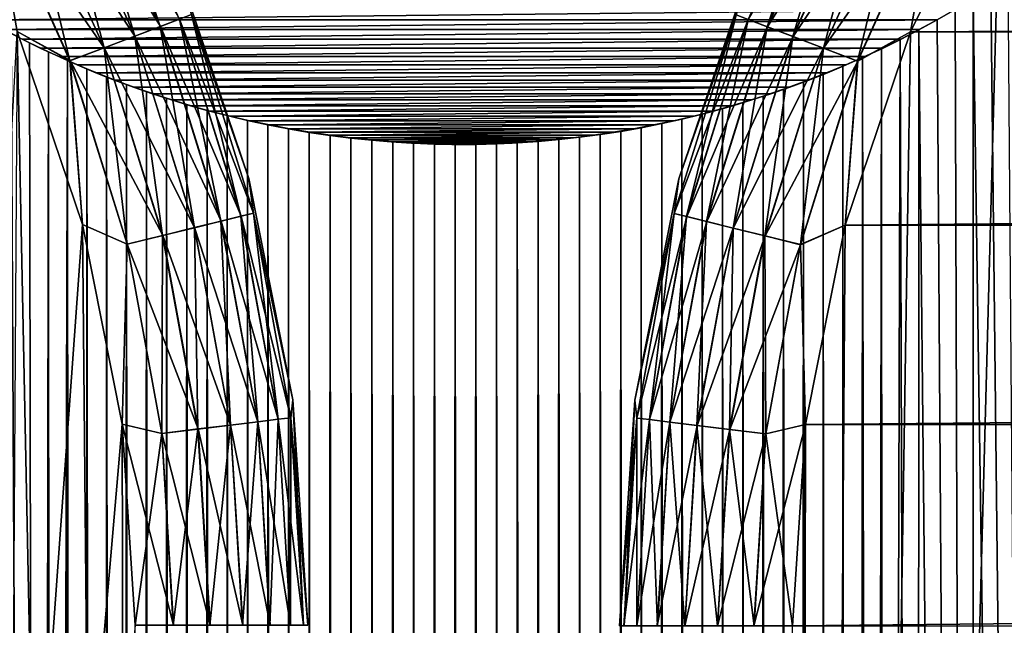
# Model space of a CAD drawing. Header units: metres. Extents: x -205 to 205, y -104 to 104.
# Tile 568 of 656: x -68.07 to -62.37, y 54.64 to 58.14. Entities that reach past the tile are written whole.
import ezdxf

# ---------------------------------------------------------------- set-up
doc = ezdxf.new("R2010")
doc.units = ezdxf.units.M
doc.layers.add('solid_01_2-CONSUMER_EHM_BOX_SW0001', color=7, linetype='CONTINUOUS')

msp = doc.modelspace()

# ---------------------------------------------------------------- linework, layer by layer
at = {"layer": 'solid_01_2-CONSUMER_EHM_BOX_SW0001'}
for points in [[(-200.010849, -74.958488), (-200.010773, 75.041512), (-0.010778, 75.04142)], [(-0.010849, -74.95858), (-200.010849, -74.958488), (-0.010778, 75.04142)], [(-63.598553, 13.934382, 69), (-61.735279, 60.111382, 69), (-61.594181, 54.634483, 69)], [(-63.598553, 13.934382, 69), (-62.389965, 59.131035, 69), (-61.735279, 60.111382, 69)], [(-67.741661, 59.182652, 74.62384), (-67.256958, 58.105488, 74.62384), (-67.636002, 59.238094, 74.43409)], [(-67.256958, 58.105488, 74.62384), (-67.145393, 58.147793, 74.43409), (-67.636002, 59.238094, 74.43409)], [(-63.851734, 58.145794, 69.566925), (-63.360901, 59.236065, 69.566925), (-63.740372, 58.103546, 69.377037)], [(-63.360901, 59.236065, 69.566925), (-63.255444, 59.180698, 69.377037), (-63.740372, 58.103546, 69.377037)], [(-67.882088, 59.108963, 74.782249), (-67.405251, 58.049263, 74.782249), (-67.741661, 59.182652, 74.62384)], [(-67.741043, 59.182976, 69.377037), (-67.25631, 58.105736, 69.377037), (-67.88131, 59.109371, 69.218445)], [(-67.405251, 58.049263, 74.782249), (-67.256958, 58.105488, 74.62384), (-67.741661, 59.182652, 74.62384)], [(-67.144936, 58.147964, 69.566925), (-67.25631, 58.105736, 69.377037), (-67.741043, 59.182976, 69.377037)], [(-63.739716, 58.103298, 74.62384), (-63.254826, 59.180374, 74.62384), (-63.851276, 58.145622, 74.43409)], [(-63.740372, 58.103546, 69.377037), (-63.255444, 59.180698, 69.377037), (-63.592258, 58.047359, 69.218445)], [(-63.11441, 59.106659, 74.782249), (-63.254826, 59.180374, 74.62384), (-63.739716, 58.103298, 74.62384)], [(-63.255444, 59.180698, 69.377037), (-63.115185, 59.107067, 69.218445), (-63.592258, 58.047359, 69.218445)], [(-68.050232, 59.020729, 74.90136), (-67.582802, 57.981941, 74.90136), (-67.882088, 59.108963, 74.782249)], [(-67.88131, 59.109371, 69.218445), (-67.404427, 58.049576, 69.218445), (-68.049339, 59.021198, 69.099129)], [(-67.582802, 57.981941, 74.90136), (-67.405251, 58.049263, 74.782249), (-67.882088, 59.108963, 74.782249)], [(-67.25631, 58.105736, 69.377037), (-67.404427, 58.049576, 69.218445), (-67.88131, 59.109371, 69.218445)], [(-63.591438, 58.047047, 74.782249), (-63.11441, 59.106659, 74.782249), (-63.739716, 58.103298, 74.62384)], [(-63.598553, 13.934382, 69), (-62.910961, 58.073372, 69), (-62.389965, 59.131035, 69)], [(-63.592258, 58.047359, 69.218445), (-63.115185, 59.107067, 69.218445), (-63.414845, 57.980053, 69.099129)], [(-62.946281, 59.018398, 74.90136), (-63.11441, 59.106659, 74.782249), (-63.591438, 58.047047, 74.782249)], [(-63.115185, 59.107067, 69.218445), (-62.947178, 59.018867, 69.099129), (-63.414845, 57.980053, 69.099129)], [(62.402569, 59.117622, 75), (-62.389965, 59.131035, 75), (-62.910965, 58.073368, 75)], [(-62.758888, 58.920017, 74.975174), (-62.910965, 58.073368, 75), (-62.389965, 59.131035, 75)], [(62.923344, 58.059845, 75), (62.402569, 59.117622, 75), (-62.910965, 58.073368, 75)], [(-62.759857, 58.920528, 69.02507), (-62.389965, 59.131035, 69), (-62.910961, 58.073372, 69)], [(-68.237648, 58.922382, 74.975174), (-67.780701, 57.906902, 74.975174), (-68.050232, 59.020729, 74.90136)], [(-68.049339, 59.021198, 69.099129), (-67.581856, 57.9823, 69.099129), (-68.236679, 58.922894, 69.02507)], [(-67.780701, 57.906902, 74.975174), (-67.582802, 57.981941, 74.90136), (-68.050232, 59.020729, 74.90136)], [(-67.404427, 58.049576, 69.218445), (-67.581856, 57.9823, 69.099129), (-68.049339, 59.021198, 69.099129)], [(-63.413898, 57.979694, 74.90136), (-62.946281, 59.018398, 74.90136), (-63.591438, 58.047047, 74.782249)], [(-63.414845, 57.980053, 69.099129), (-62.947178, 59.018867, 69.099129), (-63.217033, 57.905006, 69.02507)], [(-62.758888, 58.920017, 74.975174), (-62.946281, 59.018398, 74.90136), (-63.413898, 57.979694, 74.90136)], [(-62.947178, 59.018867, 69.099129), (-62.759857, 58.920528, 69.02507), (-63.217033, 57.905006, 69.02507)], [(-68.237648, 58.922382, 74.975174), (-68.085724, 58.075706, 75), (-67.780701, 57.906902, 74.975174)], [(-68.236679, 58.922894, 69.02507), (-67.779678, 57.907291, 69.02507), (-68.085716, 58.075706, 69)], [(-67.581856, 57.9823, 69.099129), (-67.779678, 57.907291, 69.02507), (-68.236679, 58.922894, 69.02507)], [(-63.216011, 57.904621, 74.975174), (-62.758888, 58.920017, 74.975174), (-63.413898, 57.979694, 74.90136)], [(-63.217033, 57.905006, 69.02507), (-62.759857, 58.920528, 69.02507), (-62.910961, 58.073372, 69)], [(-63.216011, 57.904621, 74.975174), (-62.910965, 58.073368, 75), (-62.758888, 58.920017, 74.975174)], [(-67.076149, 58.174049, 74.222519), (-66.743675, 57.225056, 74), (-67.164047, 58.46373, 74)], [(-67.164047, 58.46373, 70), (-67.164047, 58.46373, 74), (-66.743675, 57.225056, 74)], [(-66.743675, 57.225056, 70), (-67.164047, 58.46373, 70), (-66.743675, 57.225056, 74)], [(-67.075912, 58.174137, 69.778572), (-67.164047, 58.46373, 70), (-66.743675, 57.225056, 70)], [(-63.832565, 58.461559, 74), (-64.253159, 57.222958, 74), (-63.920521, 58.17189, 74.222519)], [(-64.253159, 57.222958, 70), (-64.253159, 57.222958, 74), (-63.832565, 58.461559, 74)], [(-64.253159, 57.222958, 70), (-63.832565, 58.461559, 74), (-63.832565, 58.461559, 70)], [(-64.253159, 57.222958, 70), (-63.832565, 58.461559, 70), (-63.920753, 58.171978, 69.778572)], [(-62.11515, 28.704298, 1.5), (-62.344593, 58.400581, 1.5), (-62.445538, 58.333088, 1.5)], [(-62.11515, 28.704298, 1.5), (-62.445538, 58.333088, 1.5), (-62.548058, 58.267578, 1.5)], [(-62.554226, 27.846163, 1.5), (-62.548058, 58.267578, 1.5), (-62.651985, 58.204254, 1.5)], [(-62.554226, 27.846163, 1.5), (-62.11515, 28.704298, 1.5), (-62.548058, 58.267578, 1.5)], [(-62.655064, 58.20187, 1.571667), (-68.366508, 58.201874, 1.571667), (-68.264793, 58.143398, 1.571667)], [(-62.655064, 58.20187, 1.571667), (-68.264793, 58.143398, 1.571667), (-62.756779, 58.143398, 1.571667)], [(-62.554226, 27.846163, 1.5), (-62.651985, 58.204254, 1.5), (-62.757149, 58.143295, 1.5)], [(-62.655064, 58.20187, 1.571667), (-62.757149, 58.143295, 1.5), (-62.651985, 58.204254, 1.5)], [(-62.655064, 58.20187, 1.571667), (-62.756779, 58.143398, 1.571667), (-62.757149, 58.143295, 1.5)], [(-62.756779, 58.143398, 1.571667), (-68.264793, 58.143398, 1.571667), (-68.161736, 58.086964, 1.571667)], [(-62.756779, 58.143398, 1.571667), (-68.161736, 58.086964, 1.571667), (-62.85984, 58.08696, 1.571667)], [(-67.256958, 58.105488, 74.62384), (-66.905632, 56.977757, 74.62384), (-67.145393, 58.147793, 74.43409)], [(-67.144936, 58.147964, 69.566925), (-66.789307, 57.00642, 69.566925), (-67.25631, 58.105736, 69.377037)], [(-67.145393, 58.147793, 74.43409), (-66.78978, 57.006302, 74.43409), (-67.076149, 58.174049, 74.222519)], [(-66.905632, 56.977757, 74.62384), (-66.78978, 57.006302, 74.43409), (-67.145393, 58.147793, 74.43409)], [(-67.075912, 58.174137, 69.778572), (-66.717628, 57.024082, 69.778572), (-67.144936, 58.147964, 69.566925)], [(-66.717628, 57.024082, 69.778572), (-66.789307, 57.00642, 69.566925), (-67.144936, 58.147964, 69.566925)], [(-67.076149, 58.174049, 74.222519), (-66.717873, 57.024021, 74.222519), (-66.743675, 57.225056, 74)], [(-66.78978, 57.006302, 74.43409), (-66.717873, 57.024021, 74.222519), (-67.076149, 58.174049, 74.222519)], [(-67.075912, 58.174137, 69.778572), (-66.743675, 57.225056, 70), (-66.717628, 57.024082, 69.778572)], [(-64.279236, 57.021988, 69.778572), (-63.920753, 58.171978, 69.778572), (-64.207565, 57.004314, 69.566925)], [(-64.253159, 57.222958, 70), (-63.920753, 58.171978, 69.778572), (-64.279236, 57.021988, 69.778572)], [(-64.253159, 57.222958, 74), (-64.278999, 57.021927, 74.222519), (-63.920521, 58.17189, 74.222519)], [(-63.851276, 58.145622, 74.43409), (-63.920521, 58.17189, 74.222519), (-64.278999, 57.021927, 74.222519)], [(-64.207092, 57.004196, 74.43409), (-63.851276, 58.145622, 74.43409), (-64.278999, 57.021927, 74.222519)], [(-63.920753, 58.171978, 69.778572), (-63.851734, 58.145794, 69.566925), (-64.207565, 57.004314, 69.566925)], [(-64.207565, 57.004314, 69.566925), (-63.851734, 58.145794, 69.566925), (-64.091927, 56.975796, 69.377037)], [(-63.739716, 58.103298, 74.62384), (-63.851276, 58.145622, 74.43409), (-64.207092, 57.004196, 74.43409)], [(-63.851734, 58.145794, 69.566925), (-63.740372, 58.103546, 69.377037), (-64.091927, 56.975796, 69.377037)], [(-62.554226, 27.846163, 1.5), (-62.757149, 58.143295, 1.5), (-62.863373, 58.084904, 1.5)], [(-62.85984, 58.08696, 1.571667), (-62.863373, 58.084904, 1.5), (-62.757149, 58.143295, 1.5)], [(-62.756779, 58.143398, 1.571667), (-62.85984, 58.08696, 1.571667), (-62.757149, 58.143295, 1.5)], [(-68.085716, 58.075706, 69), (-67.707245, 56.957424, 69), (-69.40464, 33.436741, 69)], [(-68.311447, 22.034502, 75), (-67.405281, 24.493492, 75), (-68.085724, 58.075706, 75)], [(-68.057442, 58.032612, 1.571667), (-68.161736, 58.086964, 1.571667), (-68.120811, 58.065228, 1.5)], [(-62.85984, 58.08696, 1.571667), (-68.161736, 58.086964, 1.571667), (-68.057442, 58.032612, 1.571667)], [(-67.405281, 24.493492, 75), (-67.707245, 56.957428, 75), (-68.085724, 58.075706, 75)], [(-67.780701, 57.906902, 74.975174), (-68.085724, 58.075706, 75), (-67.707245, 56.957428, 75)], [(-67.779678, 57.907291, 69.02507), (-67.707245, 56.957424, 69), (-68.085716, 58.075706, 69)], [(-62.85984, 58.08696, 1.571667), (-68.057442, 58.032612, 1.571667), (-62.964134, 58.032608, 1.571667)], [(-67.405251, 58.049263, 74.782249), (-67.059616, 56.939816, 74.782249), (-67.256958, 58.105488, 74.62384)], [(-67.25631, 58.105736, 69.377037), (-66.904953, 56.977924, 69.377037), (-67.404427, 58.049576, 69.218445)], [(-67.059616, 56.939816, 74.782249), (-66.905632, 56.977757, 74.62384), (-67.256958, 58.105488, 74.62384)], [(-66.789307, 57.00642, 69.566925), (-66.904953, 56.977924, 69.377037), (-67.25631, 58.105736, 69.377037)], [(-64.091248, 56.975628, 74.62384), (-63.739716, 58.103298, 74.62384), (-64.207092, 57.004196, 74.43409)], [(-64.091927, 56.975796, 69.377037), (-63.740372, 58.103546, 69.377037), (-63.938122, 56.93787, 69.218445)], [(-63.591438, 58.047047, 74.782249), (-63.739716, 58.103298, 74.62384), (-64.091248, 56.975628, 74.62384)], [(-63.740372, 58.103546, 69.377037), (-63.592258, 58.047359, 69.218445), (-63.938122, 56.93787, 69.218445)], [(-63.598553, 13.934382, 69), (-63.289639, 56.955154, 69), (-62.910961, 58.073372, 69)], [(-63.217033, 57.905006, 69.02507), (-62.910961, 58.073372, 69), (-63.289639, 56.955154, 69)], [(62.923344, 58.059845, 75), (-62.910965, 58.073368, 75), (-63.289639, 56.955154, 75)], [(-63.216011, 57.904621, 74.975174), (-63.289639, 56.955154, 75), (-62.910965, 58.073368, 75)], [(-62.871422, 26.939545, 1.5), (-62.863373, 58.084904, 1.5), (-62.970486, 58.02927, 1.5)], [(-62.964134, 58.032608, 1.571667), (-62.970486, 58.02927, 1.5), (-62.863373, 58.084904, 1.5)], [(-62.85984, 58.08696, 1.571667), (-62.964134, 58.032608, 1.571667), (-62.863373, 58.084904, 1.5)], [(-62.871422, 26.939545, 1.5), (-62.554226, 27.846163, 1.5), (-62.863373, 58.084904, 1.5)], [(-68.149208, 26.935881, 1.5), (-67.957214, 25.999245, 1.5), (-68.120811, 58.065228, 1.5)], [(-67.957214, 25.999245, 1.5), (-68.014053, 58.0112, 1.5), (-68.120811, 58.065228, 1.5)], [(-68.057442, 58.032612, 1.571667), (-68.120811, 58.065228, 1.5), (-68.014053, 58.0112, 1.5)], [(-67.952026, 57.980408, 1.571667), (-68.057442, 58.032612, 1.571667), (-68.014053, 58.0112, 1.5)], [(-62.964134, 58.032608, 1.571667), (-68.057442, 58.032612, 1.571667), (-67.952026, 57.980408, 1.571667)], [(-62.964134, 58.032608, 1.571667), (-67.952026, 57.980408, 1.571667), (-63.069542, 57.980404, 1.571667)], [(-67.582802, 57.981941, 74.90136), (-67.243988, 56.894386, 74.90136), (-67.405251, 58.049263, 74.782249)], [(-67.404427, 58.049576, 69.218445), (-67.058762, 56.940025, 69.218445), (-67.581856, 57.9823, 69.099129)], [(-67.243988, 56.894386, 74.90136), (-67.059616, 56.939816, 74.782249), (-67.405251, 58.049263, 74.782249)], [(-66.904953, 56.977924, 69.377037), (-67.058762, 56.940025, 69.218445), (-67.404427, 58.049576, 69.218445)], [(-63.937271, 56.93766, 74.782249), (-63.591438, 58.047047, 74.782249), (-64.091248, 56.975628, 74.62384)], [(-63.938122, 56.93787, 69.218445), (-63.592258, 58.047359, 69.218445), (-63.753887, 56.892441, 69.099129)], [(-63.413898, 57.979694, 74.90136), (-63.591438, 58.047047, 74.782249), (-63.937271, 56.93766, 74.782249)], [(-63.592258, 58.047359, 69.218445), (-63.414845, 57.980053, 69.099129), (-63.753887, 56.892441, 69.099129)], [(63.301777, 56.941547, 75), (62.923344, 58.059845, 75), (-63.289639, 56.955154, 75)], [(-63.064037, 26.001556, 1.5), (-62.970486, 58.02927, 1.5), (-63.07909, 57.97604, 1.5)], [(-63.069542, 57.980404, 1.571667), (-63.07909, 57.97604, 1.5), (-62.970486, 58.02927, 1.5)], [(-62.964134, 58.032608, 1.571667), (-63.069542, 57.980404, 1.571667), (-62.970486, 58.02927, 1.5)], [(-63.064037, 26.001556, 1.5), (-62.871422, 26.939545, 1.5), (-62.970486, 58.02927, 1.5)], [(-67.957214, 25.999245, 1.5), (-67.905136, 57.958935, 1.5), (-68.014053, 58.0112, 1.5)], [(-67.952026, 57.980408, 1.571667), (-68.014053, 58.0112, 1.5), (-67.905136, 57.958935, 1.5)], [(-67.957214, 25.999245, 1.5), (-67.891357, 25.041451, 1.5), (-67.905136, 57.958935, 1.5)], [(-67.845619, 57.930397, 1.571667), (-67.952026, 57.980408, 1.571667), (-67.905136, 57.958935, 1.5)], [(-63.069542, 57.980404, 1.571667), (-67.952026, 57.980408, 1.571667), (-67.845619, 57.930397, 1.571667)], [(-67.794312, 57.908562, 1.5), (-67.905136, 57.958935, 1.5), (-67.891357, 25.041451, 1.5)], [(-67.845619, 57.930397, 1.571667), (-67.905136, 57.958935, 1.5), (-67.794312, 57.908562, 1.5)], [(-63.069542, 57.980404, 1.571667), (-67.845619, 57.930397, 1.571667), (-63.175957, 57.930397, 1.571667)], [(-67.780701, 57.906902, 74.975174), (-67.449493, 56.84375, 74.975174), (-67.582802, 57.981941, 74.90136)], [(-67.581856, 57.9823, 69.099129), (-67.243011, 56.894627, 69.099129), (-67.779678, 57.907291, 69.02507)], [(-67.449493, 56.84375, 74.975174), (-67.243988, 56.894386, 74.90136), (-67.582802, 57.981941, 74.90136)], [(-67.058762, 56.940025, 69.218445), (-67.243011, 56.894627, 69.099129), (-67.581856, 57.9823, 69.099129)], [(-63.752903, 56.892197, 74.90136), (-63.413898, 57.979694, 74.90136), (-63.937271, 56.93766, 74.782249)], [(-63.753887, 56.892441, 69.099129), (-63.414845, 57.980053, 69.099129), (-63.548473, 56.841785, 69.02507)], [(-63.216011, 57.904621, 74.975174), (-63.413898, 57.979694, 74.90136), (-63.752903, 56.892197, 74.90136)], [(-63.414845, 57.980053, 69.099129), (-63.217033, 57.905006, 69.02507), (-63.548473, 56.841785, 69.02507)], [(-63.130245, 25.041449, 1.5), (-63.07909, 57.97604, 1.5), (-63.18972, 57.924801, 1.5)], [(-63.175957, 57.930397, 1.571667), (-63.18972, 57.924801, 1.5), (-63.07909, 57.97604, 1.5)], [(-63.069542, 57.980404, 1.571667), (-63.175957, 57.930397, 1.571667), (-63.07909, 57.97604, 1.5)], [(-63.130245, 25.041449, 1.5), (-63.064037, 26.001556, 1.5), (-63.07909, 57.97604, 1.5)], [(-67.891357, 25.041451, 1.5), (-67.831909, -57.8419, 1.5), (-67.794312, 57.908562, 1.5)], [(-67.738312, 57.882641, 1.571667), (-67.845619, 57.930397, 1.571667), (-67.794312, 57.908562, 1.5)], [(-63.175957, 57.930397, 1.571667), (-67.845619, 57.930397, 1.571667), (-67.738312, 57.882641, 1.571667)], [(-67.831909, -57.8419, 1.5), (-67.719505, -57.792744, 1.5), (-67.794312, 57.908562, 1.5)], [(-67.719505, -57.792744, 1.5), (-67.681831, 57.860203, 1.5), (-67.794312, 57.908562, 1.5)], [(-67.738312, 57.882641, 1.571667), (-67.794312, 57.908562, 1.5), (-67.681831, 57.860203, 1.5)], [(-67.780701, 57.906902, 74.975174), (-67.707245, 56.957428, 75), (-67.449493, 56.84375, 74.975174)], [(-67.779678, 57.907291, 69.02507), (-67.448433, 56.844009, 69.02507), (-67.707245, 56.957424, 69)], [(-67.243011, 56.894627, 69.099129), (-67.448433, 56.844009, 69.02507), (-67.779678, 57.907291, 69.02507)], [(-63.175957, 57.930397, 1.571667), (-67.738312, 57.882641, 1.571667), (-63.283257, 57.882641, 1.571667)], [(-63.547413, 56.841526, 74.975174), (-63.216011, 57.904621, 74.975174), (-63.752903, 56.892197, 74.90136)], [(-63.548473, 56.841785, 69.02507), (-63.217033, 57.905006, 69.02507), (-63.289639, 56.955154, 69)], [(-63.547413, 56.841526, 74.975174), (-63.289639, 56.955154, 75), (-63.216011, 57.904621, 74.975174)], [(-63.227314, -57.825661, 1.5), (-63.18972, 57.924801, 1.5), (-63.302124, 57.875645, 1.5)], [(-63.283257, 57.882641, 1.571667), (-63.302124, 57.875645, 1.5), (-63.18972, 57.924801, 1.5)], [(-63.175957, 57.930397, 1.571667), (-63.283257, 57.882641, 1.571667), (-63.18972, 57.924801, 1.5)], [(-63.130272, -24.958551, 1.5), (-63.18972, 57.924801, 1.5), (-63.227314, -57.825661, 1.5)], [(-63.130272, -24.958551, 1.5), (-63.130245, 25.041449, 1.5), (-63.18972, 57.924801, 1.5)], [(-67.630241, 57.837193, 1.571667), (-67.738312, 57.882641, 1.571667), (-67.681831, 57.860203, 1.5)], [(-63.283257, 57.882641, 1.571667), (-67.738312, 57.882641, 1.571667), (-67.630241, 57.837193, 1.571667)], [(-67.719505, -57.792744, 1.5), (-67.605576, -57.745773, 1.5), (-67.681831, 57.860203, 1.5)], [(-67.605576, -57.745773, 1.5), (-67.567947, 57.813984, 1.5), (-67.681831, 57.860203, 1.5)], [(-67.630241, 57.837193, 1.571667), (-67.681831, 57.860203, 1.5), (-67.567947, 57.813984, 1.5)], [(-63.283257, 57.882641, 1.571667), (-67.630241, 57.837193, 1.571667), (-63.391335, 57.837189, 1.571667)], [(-63.339794, -57.777302, 1.5), (-63.302124, 57.875645, 1.5), (-63.41605, 57.828674, 1.5)], [(-63.391335, 57.837189, 1.571667), (-63.41605, 57.828674, 1.5), (-63.302124, 57.875645, 1.5)], [(-63.283257, 57.882641, 1.571667), (-63.391335, 57.837189, 1.571667), (-63.302124, 57.875645, 1.5)], [(-63.339794, -57.777302, 1.5), (-63.227314, -57.825661, 1.5), (-63.302124, 57.875645, 1.5)], [(-67.5215, 57.794106, 1.571667), (-67.630241, 57.837193, 1.571667), (-67.567947, 57.813984, 1.5)], [(-63.391335, 57.837189, 1.571667), (-67.630241, 57.837193, 1.571667), (-67.5215, 57.794106, 1.571667)], [(-67.605576, -57.745773, 1.5), (-67.490395, -57.701077, 1.5), (-67.567947, 57.813984, 1.5)], [(-67.490395, -57.701077, 1.5), (-67.452911, 57.770031, 1.5), (-67.567947, 57.813984, 1.5)], [(-67.5215, 57.794106, 1.571667), (-67.567947, 57.813984, 1.5), (-67.452911, 57.770031, 1.5)], [(-63.391335, 57.837189, 1.571667), (-67.5215, 57.794106, 1.571667), (-63.500072, 57.794102, 1.571667)], [(-67.412216, 57.753433, 1.571667), (-67.5215, 57.794106, 1.571667), (-67.452911, 57.770031, 1.5)], [(-63.500072, 57.794102, 1.571667), (-67.5215, 57.794106, 1.571667), (-67.412216, 57.753433, 1.571667)], [(-63.500072, 57.794102, 1.571667), (-67.412216, 57.753433, 1.571667), (-63.60936, 57.753433, 1.571667)], [(-63.500072, 57.794102, 1.571667), (-63.60936, 57.753433, 1.571667), (-63.531235, 57.783974, 1.5)], [(-63.453678, -57.731083, 1.5), (-63.41605, 57.828674, 1.5), (-63.531235, 57.783974, 1.5)], [(-63.500072, 57.794102, 1.571667), (-63.531235, 57.783974, 1.5), (-63.41605, 57.828674, 1.5)], [(-63.391335, 57.837189, 1.571667), (-63.500072, 57.794102, 1.571667), (-63.41605, 57.828674, 1.5)], [(-63.453678, -57.731083, 1.5), (-63.339794, -57.777302, 1.5), (-63.41605, 57.828674, 1.5)], [(-67.490395, -57.701077, 1.5), (-67.374199, -57.658749, 1.5), (-67.452911, 57.770031, 1.5)], [(-67.374199, -57.658749, 1.5), (-67.336975, 57.728474, 1.5), (-67.452911, 57.770031, 1.5)], [(-67.412216, 57.753433, 1.571667), (-67.452911, 57.770031, 1.5), (-67.336975, 57.728474, 1.5)], [(-67.302498, 57.715233, 1.571667), (-67.412216, 57.753433, 1.571667), (-67.336975, 57.728474, 1.5)], [(-63.60936, 57.753433, 1.571667), (-67.412216, 57.753433, 1.571667), (-67.302498, 57.715233, 1.571667)], [(-67.374199, -57.658749, 1.5), (-67.257248, -57.618885, 1.5), (-67.336975, 57.728474, 1.5)], [(-67.257248, -57.618885, 1.5), (-67.220383, 57.689438, 1.5), (-67.336975, 57.728474, 1.5)], [(-67.302498, 57.715233, 1.571667), (-67.336975, 57.728474, 1.5), (-67.220383, 57.689438, 1.5)], [(-63.60936, 57.753433, 1.571667), (-67.302498, 57.715233, 1.571667), (-63.719078, 57.715233, 1.571667)], [(-63.684654, -57.645576, 1.5), (-63.64743, 57.74165, 1.5), (-63.764381, 57.701786, 1.5)], [(-63.719078, 57.715233, 1.571667), (-63.764381, 57.701786, 1.5), (-63.64743, 57.74165, 1.5)], [(-63.60936, 57.753433, 1.571667), (-63.719078, 57.715233, 1.571667), (-63.64743, 57.74165, 1.5)], [(-63.684654, -57.645576, 1.5), (-63.568714, -57.687134, 1.5), (-63.64743, 57.74165, 1.5)], [(-63.568714, -57.687134, 1.5), (-63.531235, 57.783974, 1.5), (-63.64743, 57.74165, 1.5)], [(-63.60936, 57.753433, 1.571667), (-63.64743, 57.74165, 1.5), (-63.531235, 57.783974, 1.5)], [(-63.568714, -57.687134, 1.5), (-63.453678, -57.731083, 1.5), (-63.531235, 57.783974, 1.5)], [(-67.192429, 57.67955, 1.571667), (-67.302498, 57.715233, 1.571667), (-67.220383, 57.689438, 1.5)], [(-63.719078, 57.715233, 1.571667), (-67.302498, 57.715233, 1.571667), (-67.192429, 57.67955, 1.571667)], [(-67.257248, -57.618885, 1.5), (-67.139801, -57.581585, 1.5), (-67.220383, 57.689438, 1.5)], [(-67.139801, -57.581585, 1.5), (-67.103386, 57.653046, 1.5), (-67.220383, 57.689438, 1.5)], [(-67.192429, 57.67955, 1.571667), (-67.220383, 57.689438, 1.5), (-67.103386, 57.653046, 1.5)], [(-63.719078, 57.715233, 1.571667), (-67.192429, 57.67955, 1.571667), (-63.829144, 57.67955, 1.571667)], [(-67.081261, 57.64616, 1.571667), (-67.192429, 57.67955, 1.571667), (-67.103386, 57.653046, 1.5)], [(-63.829144, 57.67955, 1.571667), (-67.192429, 57.67955, 1.571667), (-67.081261, 57.64616, 1.571667)], [(-63.829144, 57.67955, 1.571667), (-67.081261, 57.64616, 1.571667), (-63.940315, 57.646156, 1.571667)], [(-63.829144, 57.67955, 1.571667), (-63.940315, 57.646156, 1.571667), (-63.881828, 57.664486, 1.5)], [(-63.801247, -57.606537, 1.5), (-63.764381, 57.701786, 1.5), (-63.881828, 57.664486, 1.5)], [(-63.829144, 57.67955, 1.571667), (-63.881828, 57.664486, 1.5), (-63.764381, 57.701786, 1.5)], [(-63.719078, 57.715233, 1.571667), (-63.829144, 57.67955, 1.571667), (-63.764381, 57.701786, 1.5)], [(-63.801247, -57.606537, 1.5), (-63.684654, -57.645576, 1.5), (-63.764381, 57.701786, 1.5)], [(-67.139801, -57.581585, 1.5), (-67.02211, -57.546936, 1.5), (-67.103386, 57.653046, 1.5)], [(-67.02211, -57.546936, 1.5), (-66.986244, 57.619427, 1.5), (-67.103386, 57.653046, 1.5)], [(-67.081261, 57.64616, 1.571667), (-67.103386, 57.653046, 1.5), (-66.986244, 57.619427, 1.5)], [(-66.968704, 57.61496, 1.571667), (-67.081261, 57.64616, 1.571667), (-66.986244, 57.619427, 1.5)], [(-63.940315, 57.646156, 1.571667), (-67.081261, 57.64616, 1.571667), (-66.968704, 57.61496, 1.571667)], [(-67.02211, -57.546936, 1.5), (-66.904427, -57.515041, 1.5), (-66.986244, 57.619427, 1.5)], [(-66.904427, -57.515041, 1.5), (-66.869194, 57.588703, 1.5), (-66.986244, 57.619427, 1.5)], [(-66.968704, 57.61496, 1.571667), (-66.986244, 57.619427, 1.5), (-66.869194, 57.588703, 1.5)], [(-63.940315, 57.646156, 1.571667), (-66.968704, 57.61496, 1.571667), (-64.052864, 57.614956, 1.571667)], [(-66.854935, 57.585979, 1.571667), (-66.968704, 57.61496, 1.571667), (-66.869194, 57.588703, 1.5)], [(-64.052864, 57.614956, 1.571667), (-66.968704, 57.61496, 1.571667), (-66.854935, 57.585979, 1.571667)], [(-64.052864, 57.614956, 1.571667), (-66.854935, 57.585979, 1.571667), (-64.166641, 57.585979, 1.571667)], [(-64.052864, 57.614956, 1.571667), (-64.166641, 57.585979, 1.571667), (-64.117195, 57.597942, 1.5)], [(-64.035385, -57.536526, 1.5), (-63.999519, 57.629837, 1.5), (-64.117195, 57.597942, 1.5)], [(-64.052864, 57.614956, 1.571667), (-64.117195, 57.597942, 1.5), (-63.999519, 57.629837, 1.5)], [(-63.940315, 57.646156, 1.571667), (-64.052864, 57.614956, 1.571667), (-63.999519, 57.629837, 1.5)], [(-64.035385, -57.536526, 1.5), (-63.91824, -57.570145, 1.5), (-63.999519, 57.629837, 1.5)], [(-63.91824, -57.570145, 1.5), (-63.881828, 57.664486, 1.5), (-63.999519, 57.629837, 1.5)], [(-63.940315, 57.646156, 1.571667), (-63.999519, 57.629837, 1.5), (-63.881828, 57.664486, 1.5)], [(-63.91824, -57.570145, 1.5), (-63.801247, -57.606537, 1.5), (-63.881828, 57.664486, 1.5)], [(-66.904427, -57.515041, 1.5), (-66.787018, -57.485989, 1.5), (-66.869194, 57.588703, 1.5)], [(-66.787018, -57.485989, 1.5), (-66.751717, 57.560741, 1.5), (-66.869194, 57.588703, 1.5)], [(-66.854935, 57.585979, 1.571667), (-66.869194, 57.588703, 1.5), (-66.751717, 57.560741, 1.5)], [(-66.740105, 57.55925, 1.571667), (-66.854935, 57.585979, 1.571667), (-66.751717, 57.560741, 1.5)], [(-64.166641, 57.585979, 1.571667), (-66.854935, 57.585979, 1.571667), (-66.740105, 57.55925, 1.571667)], [(-66.787018, -57.485989, 1.5), (-66.669449, -57.45969, 1.5), (-66.751717, 57.560741, 1.5)], [(-66.669449, -57.45969, 1.5), (-66.633224, 57.535316, 1.5), (-66.751717, 57.560741, 1.5)], [(-66.740105, 57.55925, 1.571667), (-66.751717, 57.560741, 1.5), (-66.633224, 57.535316, 1.5)], [(-64.166641, 57.585979, 1.571667), (-66.740105, 57.55925, 1.571667), (-64.281471, 57.55925, 1.571667)], [(-66.624374, 57.534801, 1.571667), (-66.740105, 57.55925, 1.571667), (-66.633224, 57.535316, 1.5)], [(-64.281471, 57.55925, 1.571667), (-66.740105, 57.55925, 1.571667), (-66.624374, 57.534801, 1.571667)], [(-64.281471, 57.55925, 1.571667), (-66.624374, 57.534801, 1.571667), (-64.397202, 57.534801, 1.571667)], [(-64.281471, 57.55925, 1.571667), (-64.397202, 57.534801, 1.571667), (-64.352173, 57.542591, 1.5)], [(-64.269905, -57.47784, 1.5), (-64.234612, 57.56889, 1.5), (-64.352173, 57.542591, 1.5)], [(-64.281471, 57.55925, 1.571667), (-64.352173, 57.542591, 1.5), (-64.234612, 57.56889, 1.5)], [(-64.166641, 57.585979, 1.571667), (-64.281471, 57.55925, 1.571667), (-64.234612, 57.56889, 1.5)], [(-64.269905, -57.47784, 1.5), (-64.152428, -57.505802, 1.5), (-64.234612, 57.56889, 1.5)], [(-64.152428, -57.505802, 1.5), (-64.117195, 57.597942, 1.5), (-64.234612, 57.56889, 1.5)], [(-64.166641, 57.585979, 1.571667), (-64.234612, 57.56889, 1.5), (-64.117195, 57.597942, 1.5)], [(-64.152428, -57.505802, 1.5), (-64.035385, -57.536526, 1.5), (-64.117195, 57.597942, 1.5)], [(-66.669449, -57.45969, 1.5), (-66.551208, -57.435986, 1.5), (-66.633224, 57.535316, 1.5)], [(-66.551208, -57.435986, 1.5), (-66.51387, 57.512444, 1.5), (-66.633224, 57.535316, 1.5)], [(-66.624374, 57.534801, 1.571667), (-66.633224, 57.535316, 1.5), (-66.51387, 57.512444, 1.5)], [(-66.507904, 57.512665, 1.571667), (-66.624374, 57.534801, 1.571667), (-66.51387, 57.512444, 1.5)], [(-64.397202, 57.534801, 1.571667), (-66.624374, 57.534801, 1.571667), (-66.507904, 57.512665, 1.571667)], [(-66.551208, -57.435986, 1.5), (-66.432388, -57.414871, 1.5), (-66.51387, 57.512444, 1.5)], [(-66.507904, 57.512665, 1.571667), (-66.51387, 57.512444, 1.5), (-66.393837, 57.492126, 1.5)], [(-66.432388, -57.414871, 1.5), (-66.393837, 57.492126, 1.5), (-66.51387, 57.512444, 1.5)], [(-64.397202, 57.534801, 1.571667), (-66.507904, 57.512665, 1.571667), (-64.513672, 57.512665, 1.571667)], [(-66.390854, 57.49287, 1.571667), (-66.507904, 57.512665, 1.571667), (-66.393837, 57.492126, 1.5)], [(-64.513672, 57.512665, 1.571667), (-66.507904, 57.512665, 1.571667), (-66.390854, 57.49287, 1.571667)], [(-64.513672, 57.512665, 1.571667), (-66.390854, 57.49287, 1.571667), (-64.630714, 57.492867, 1.571667)], [(-64.513672, 57.512665, 1.571667), (-64.630714, 57.492867, 1.571667), (-64.589233, 57.497772, 1.5)], [(-64.507759, -57.429543, 1.5), (-64.470413, 57.518883, 1.5), (-64.589233, 57.497772, 1.5)], [(-64.513672, 57.512665, 1.571667), (-64.589233, 57.497772, 1.5), (-64.470413, 57.518883, 1.5)], [(-64.397202, 57.534801, 1.571667), (-64.513672, 57.512665, 1.571667), (-64.470413, 57.518883, 1.5)], [(-64.507759, -57.429543, 1.5), (-64.388405, -57.452415, 1.5), (-64.470413, 57.518883, 1.5)], [(-64.388405, -57.452415, 1.5), (-64.352173, 57.542591, 1.5), (-64.470413, 57.518883, 1.5)], [(-64.397202, 57.534801, 1.571667), (-64.470413, 57.518883, 1.5), (-64.352173, 57.542591, 1.5)], [(-64.388405, -57.452415, 1.5), (-64.269905, -57.47784, 1.5), (-64.352173, 57.542591, 1.5)], [(-66.432388, -57.414871, 1.5), (-66.313095, -57.396351, 1.5), (-66.393837, 57.492126, 1.5)], [(-66.390854, 57.49287, 1.571667), (-66.393837, 57.492126, 1.5), (-66.2733, 57.474377, 1.5)], [(-66.313095, -57.396351, 1.5), (-66.2733, 57.474377, 1.5), (-66.393837, 57.492126, 1.5)], [(-66.273392, 57.475441, 1.571667), (-66.390854, 57.49287, 1.571667), (-66.2733, 57.474377, 1.5)], [(-64.630714, 57.492867, 1.571667), (-66.390854, 57.49287, 1.571667), (-66.273392, 57.475441, 1.571667)], [(-66.313095, -57.396351, 1.5), (-66.193413, -57.380421, 1.5), (-66.2733, 57.474377, 1.5)], [(-64.630714, 57.492867, 1.571667), (-66.273392, 57.475441, 1.571667), (-64.748184, 57.475441, 1.571667)], [(-66.15567, 57.460415, 1.571667), (-66.273392, 57.475441, 1.571667), (-66.2733, 57.474377, 1.5)], [(-64.748184, 57.475441, 1.571667), (-66.273392, 57.475441, 1.571667), (-66.15567, 57.460415, 1.571667)], [(-66.193413, -57.380421, 1.5), (-66.152412, 57.459194, 1.5), (-66.2733, 57.474377, 1.5)], [(-66.15567, 57.460415, 1.571667), (-66.2733, 57.474377, 1.5), (-66.152412, 57.459194, 1.5)], [(-66.193413, -57.380421, 1.5), (-66.073456, -57.367085, 1.5), (-66.152412, 57.459194, 1.5)], [(-64.748184, 57.475441, 1.571667), (-66.15567, 57.460415, 1.571667), (-64.865906, 57.460415, 1.571667)], [(-66.037849, 57.447819, 1.571667), (-66.15567, 57.460415, 1.571667), (-66.152412, 57.459194, 1.5)], [(-64.865906, 57.460415, 1.571667), (-66.15567, 57.460415, 1.571667), (-66.037849, 57.447819, 1.571667)], [(-66.073456, -57.367085, 1.5), (-66.031349, 57.446594, 1.5), (-66.152412, 57.459194, 1.5)], [(-66.037849, 57.447819, 1.571667), (-66.152412, 57.459194, 1.5), (-66.031349, 57.446594, 1.5)], [(-66.073456, -57.367085, 1.5), (-65.953308, -57.356335, 1.5), (-66.031349, 57.446594, 1.5)], [(-64.865906, 57.460415, 1.571667), (-66.037849, 57.447819, 1.571667), (-64.983719, 57.447819, 1.571667)], [(-65.920097, 57.437683, 1.571667), (-66.037849, 57.447819, 1.571667), (-66.031349, 57.446594, 1.5)], [(-64.983719, 57.447819, 1.571667), (-66.037849, 57.447819, 1.571667), (-65.920097, 57.437683, 1.571667)], [(-65.953308, -57.356335, 1.5), (-65.910286, 57.436581, 1.5), (-66.031349, 57.446594, 1.5)], [(-65.920097, 57.437683, 1.571667), (-66.031349, 57.446594, 1.5), (-65.910286, 57.436581, 1.5)], [(-64.983719, 57.447819, 1.571667), (-65.920097, 57.437683, 1.571667), (-65.101471, 57.437683, 1.571667)], [(-64.983719, 57.447819, 1.571667), (-65.101471, 57.437683, 1.571667), (-65.068321, 57.439236, 1.5)], [(-64.99028, -57.363693, 1.5), (-64.948174, 57.449982, 1.5), (-65.068321, 57.439236, 1.5)], [(-64.983719, 57.447819, 1.571667), (-65.068321, 57.439236, 1.5), (-64.948174, 57.449982, 1.5)], [(-64.99028, -57.363693, 1.5), (-64.869217, -57.376293, 1.5), (-64.948174, 57.449982, 1.5)], [(-64.865906, 57.460415, 1.571667), (-64.983719, 57.447819, 1.571667), (-64.948174, 57.449982, 1.5)], [(-64.869217, -57.376293, 1.5), (-64.828217, 57.463322, 1.5), (-64.948174, 57.449982, 1.5)], [(-64.865906, 57.460415, 1.571667), (-64.948174, 57.449982, 1.5), (-64.828217, 57.463322, 1.5)], [(-64.869217, -57.376293, 1.5), (-64.748329, -57.391476, 1.5), (-64.828217, 57.463322, 1.5)], [(-64.748184, 57.475441, 1.571667), (-64.865906, 57.460415, 1.571667), (-64.828217, 57.463322, 1.5)], [(-64.748329, -57.391476, 1.5), (-64.708534, 57.479252, 1.5), (-64.828217, 57.463322, 1.5)], [(-64.748184, 57.475441, 1.571667), (-64.828217, 57.463322, 1.5), (-64.708534, 57.479252, 1.5)], [(-64.748329, -57.391476, 1.5), (-64.627785, -57.409229, 1.5), (-64.708534, 57.479252, 1.5)], [(-64.630714, 57.492867, 1.571667), (-64.748184, 57.475441, 1.571667), (-64.708534, 57.479252, 1.5)], [(-64.627785, -57.409229, 1.5), (-64.589233, 57.497772, 1.5), (-64.708534, 57.479252, 1.5)], [(-64.630714, 57.492867, 1.571667), (-64.708534, 57.479252, 1.5), (-64.589233, 57.497772, 1.5)], [(-64.627785, -57.409229, 1.5), (-64.507759, -57.429543, 1.5), (-64.589233, 57.497772, 1.5)], [(-65.953308, -57.356335, 1.5), (-65.833076, -57.348175, 1.5), (-65.910286, 57.436581, 1.5)], [(-65.802574, 57.430035, 1.571667), (-65.920097, 57.437683, 1.571667), (-65.910286, 57.436581, 1.5)], [(-65.101471, 57.437683, 1.571667), (-65.920097, 57.437683, 1.571667), (-65.802574, 57.430035, 1.571667)], [(-65.833076, -57.348175, 1.5), (-65.789383, 57.429161, 1.5), (-65.910286, 57.436581, 1.5)], [(-65.802574, 57.430035, 1.571667), (-65.910286, 57.436581, 1.5), (-65.789383, 57.429161, 1.5)], [(-65.833076, -57.348175, 1.5), (-65.71286, -57.342609, 1.5), (-65.789383, 57.429161, 1.5)], [(-65.101471, 57.437683, 1.571667), (-65.802574, 57.430035, 1.571667), (-65.219002, 57.430035, 1.571667)], [(-65.685425, 57.424908, 1.571667), (-65.802574, 57.430035, 1.571667), (-65.789383, 57.429161, 1.5)], [(-65.219002, 57.430035, 1.571667), (-65.802574, 57.430035, 1.571667), (-65.685425, 57.424908, 1.571667)], [(-65.71286, -57.342609, 1.5), (-65.668823, 57.424343, 1.5), (-65.789383, 57.429161, 1.5)], [(-65.685425, 57.424908, 1.571667), (-65.789383, 57.429161, 1.5), (-65.668823, 57.424343, 1.5)], [(-65.71286, -57.342609, 1.5), (-65.592758, -57.339626, 1.5), (-65.668823, 57.424343, 1.5)], [(-65.219002, 57.430035, 1.571667), (-65.685425, 57.424908, 1.571667), (-65.336143, 57.424908, 1.571667)], [(-65.568832, 57.422329, 1.571667), (-65.685425, 57.424908, 1.571667), (-65.668823, 57.424343, 1.5)], [(-65.336143, 57.424908, 1.571667), (-65.685425, 57.424908, 1.571667), (-65.568832, 57.422329, 1.571667)], [(-65.592758, -57.339626, 1.5), (-65.548759, 57.422134, 1.5), (-65.668823, 57.424343, 1.5)], [(-65.568832, 57.422329, 1.571667), (-65.668823, 57.424343, 1.5), (-65.548759, 57.422134, 1.5)], [(-65.592758, -57.339626, 1.5), (-65.47287, -57.339233, 1.5), (-65.548759, 57.422134, 1.5)], [(-65.336143, 57.424908, 1.571667), (-65.568832, 57.422329, 1.571667), (-65.452744, 57.422329, 1.571667)], [(-65.452744, 57.422329, 1.571667), (-65.568832, 57.422329, 1.571667), (-65.548759, 57.422134, 1.5)], [(-65.47287, -57.339233, 1.5), (-65.428864, 57.422527, 1.5), (-65.548759, 57.422134, 1.5)], [(-65.452744, 57.422329, 1.571667), (-65.548759, 57.422134, 1.5), (-65.428864, 57.422527, 1.5)], [(-65.47287, -57.339233, 1.5), (-65.352806, -57.341442, 1.5), (-65.428864, 57.422527, 1.5)], [(-65.336143, 57.424908, 1.571667), (-65.452744, 57.422329, 1.571667), (-65.428864, 57.422527, 1.5)], [(-65.352806, -57.341442, 1.5), (-65.308762, 57.425507, 1.5), (-65.428864, 57.422527, 1.5)], [(-65.336143, 57.424908, 1.571667), (-65.428864, 57.422527, 1.5), (-65.308762, 57.425507, 1.5)], [(-65.352806, -57.341442, 1.5), (-65.232239, -57.34626, 1.5), (-65.308762, 57.425507, 1.5)], [(-65.219002, 57.430035, 1.571667), (-65.336143, 57.424908, 1.571667), (-65.308762, 57.425507, 1.5)], [(-65.232239, -57.34626, 1.5), (-65.188545, 57.431076, 1.5), (-65.308762, 57.425507, 1.5)], [(-65.219002, 57.430035, 1.571667), (-65.308762, 57.425507, 1.5), (-65.188545, 57.431076, 1.5)], [(-65.232239, -57.34626, 1.5), (-65.111343, -57.35368, 1.5), (-65.188545, 57.431076, 1.5)], [(-65.101471, 57.437683, 1.571667), (-65.219002, 57.430035, 1.571667), (-65.188545, 57.431076, 1.5)], [(-65.111343, -57.35368, 1.5), (-65.068321, 57.439236, 1.5), (-65.188545, 57.431076, 1.5)], [(-65.101471, 57.437683, 1.571667), (-65.188545, 57.431076, 1.5), (-65.068321, 57.439236, 1.5)], [(-65.111343, -57.35368, 1.5), (-64.99028, -57.363693, 1.5), (-65.068321, 57.439236, 1.5)], [(-66.717873, 57.024021, 74.222519), (-66.488579, 55.942108, 74), (-66.743675, 57.225056, 74)], [(-66.743675, 57.225056, 70), (-66.743675, 57.225056, 74), (-66.488579, 55.942108, 74)], [(-66.488579, 55.942108, 70), (-66.743675, 57.225056, 70), (-66.488579, 55.942108, 74)], [(-66.717628, 57.024082, 69.778572), (-66.743675, 57.225056, 70), (-66.488579, 55.942108, 70)], [(-64.253159, 57.222958, 74), (-64.508492, 55.94006, 74), (-64.278999, 57.021927, 74.222519)], [(-64.508492, 55.94006, 70), (-64.508492, 55.94006, 74), (-64.253159, 57.222958, 74)], [(-64.508492, 55.94006, 70), (-64.253159, 57.222958, 74), (-64.253159, 57.222958, 70)], [(-64.508492, 55.94006, 70), (-64.253159, 57.222958, 70), (-64.279236, 57.021988, 69.778572)], [(-66.905632, 56.977757, 74.62384), (-66.692802, 55.815899, 74.62384), (-66.78978, 57.006302, 74.43409)], [(-66.789307, 57.00642, 69.566925), (-66.573868, 55.83033, 69.566925), (-66.904953, 56.977924, 69.377037)], [(-66.78978, 57.006302, 74.43409), (-66.574348, 55.830273, 74.43409), (-66.717873, 57.024021, 74.222519)], [(-66.692802, 55.815899, 74.62384), (-66.574348, 55.830273, 74.43409), (-66.78978, 57.006302, 74.43409)], [(-66.717628, 57.024082, 69.778572), (-66.500587, 55.839222, 69.778572), (-66.789307, 57.00642, 69.566925)], [(-66.500587, 55.839222, 69.778572), (-66.573868, 55.83033, 69.566925), (-66.789307, 57.00642, 69.566925)], [(-66.717873, 57.024021, 74.222519), (-66.500832, 55.839191, 74.222519), (-66.488579, 55.942108, 74)], [(-66.574348, 55.830273, 74.43409), (-66.500832, 55.839191, 74.222519), (-66.717873, 57.024021, 74.222519)], [(-66.717628, 57.024082, 69.778572), (-66.488579, 55.942108, 70), (-66.500587, 55.839222, 69.778572)], [(-64.508492, 55.94006, 70), (-64.279236, 57.021988, 69.778572), (-64.496498, 55.83717, 69.778572)], [(-64.508492, 55.94006, 74), (-64.496246, 55.837139, 74.222519), (-64.278999, 57.021927, 74.222519)], [(-64.496498, 55.83717, 69.778572), (-64.279236, 57.021988, 69.778572), (-64.423218, 55.828262, 69.566925)], [(-64.207092, 57.004196, 74.43409), (-64.278999, 57.021927, 74.222519), (-64.496246, 55.837139, 74.222519)], [(-64.422737, 55.828205, 74.43409), (-64.207092, 57.004196, 74.43409), (-64.496246, 55.837139, 74.222519)], [(-64.279236, 57.021988, 69.778572), (-64.207565, 57.004314, 69.566925), (-64.423218, 55.828262, 69.566925)], [(-64.423218, 55.828262, 69.566925), (-64.207565, 57.004314, 69.566925), (-64.304977, 55.813892, 69.377037)], [(-64.091248, 56.975628, 74.62384), (-64.207092, 57.004196, 74.43409), (-64.422737, 55.828205, 74.43409)], [(-64.207565, 57.004314, 69.566925), (-64.091927, 56.975796, 69.377037), (-64.304977, 55.813892, 69.377037)], [(-67.707245, 56.957424, 69), (-67.478821, 55.802399, 69), (-69.40464, 33.436741, 69)], [(-67.405281, 24.493492, 75), (-67.478821, 55.802402, 75), (-67.707245, 56.957428, 75)], [(-67.449493, 56.84375, 74.975174), (-67.707245, 56.957428, 75), (-67.478821, 55.802402, 75)], [(-67.448433, 56.844009, 69.02507), (-67.478821, 55.802399, 69), (-67.707245, 56.957424, 69)], [(-67.243988, 56.894386, 74.90136), (-67.038742, 55.773918, 74.90136), (-67.059616, 56.939816, 74.782249)], [(-67.058762, 56.940025, 69.218445), (-66.849365, 55.796898, 69.218445), (-67.243011, 56.894627, 69.099129)], [(-67.059616, 56.939816, 74.782249), (-66.850235, 55.796795, 74.782249), (-66.905632, 56.977757, 74.62384)], [(-67.038742, 55.773918, 74.90136), (-66.850235, 55.796795, 74.782249), (-67.059616, 56.939816, 74.782249)], [(-66.904953, 56.977924, 69.377037), (-66.692108, 55.815983, 69.377037), (-67.058762, 56.940025, 69.218445)], [(-66.692108, 55.815983, 69.377037), (-66.849365, 55.796898, 69.218445), (-67.058762, 56.940025, 69.218445)], [(-66.850235, 55.796795, 74.782249), (-66.692802, 55.815899, 74.62384), (-66.905632, 56.977757, 74.62384)], [(-66.573868, 55.83033, 69.566925), (-66.692108, 55.815983, 69.377037), (-66.904953, 56.977924, 69.377037)], [(-64.304283, 55.813808, 74.62384), (-64.091248, 56.975628, 74.62384), (-64.422737, 55.828205, 74.43409)], [(-64.304977, 55.813892, 69.377037), (-64.091927, 56.975796, 69.377037), (-64.147728, 55.794785, 69.218445)], [(-63.937271, 56.93766, 74.782249), (-64.091248, 56.975628, 74.62384), (-64.304283, 55.813808, 74.62384)], [(-64.146858, 55.794678, 74.782249), (-63.937271, 56.93766, 74.782249), (-64.304283, 55.813808, 74.62384)], [(-64.091927, 56.975796, 69.377037), (-63.938122, 56.93787, 69.218445), (-64.147728, 55.794785, 69.218445)], [(-64.147728, 55.794785, 69.218445), (-63.938122, 56.93787, 69.218445), (-63.959358, 55.771889, 69.099129)], [(-63.752903, 56.892197, 74.90136), (-63.937271, 56.93766, 74.782249), (-64.146858, 55.794678, 74.782249)], [(-63.938122, 56.93787, 69.218445), (-63.753887, 56.892441, 69.099129), (-63.959358, 55.771889, 69.099129)], [(-63.598553, 13.934382, 69), (-63.518272, 55.800171, 69), (-63.289639, 56.955154, 69)], [(-63.548473, 56.841785, 69.02507), (-63.289639, 56.955154, 69), (-63.518272, 55.800171, 69)], [(-63.547413, 56.841526, 74.975174), (-63.518272, 55.800171, 75), (-63.289639, 56.955154, 75)], [(63.301777, 56.941547, 75), (-63.289639, 56.955154, 75), (-63.518272, 55.800171, 75)], [(63.530163, 55.786514, 75), (63.301777, 56.941547, 75), (-63.518272, 55.800171, 75)], [(-67.449493, 56.84375, 74.975174), (-67.248848, 55.748421, 74.975174), (-67.243988, 56.894386, 74.90136)], [(-67.243011, 56.894627, 69.099129), (-67.037735, 55.77404, 69.099129), (-67.448433, 56.844009, 69.02507)], [(-67.248848, 55.748421, 74.975174), (-67.038742, 55.773918, 74.90136), (-67.243988, 56.894386, 74.90136)], [(-66.849365, 55.796898, 69.218445), (-67.037735, 55.77404, 69.099129), (-67.243011, 56.894627, 69.099129)], [(-63.958355, 55.771767, 74.90136), (-63.752903, 56.892197, 74.90136), (-64.146858, 55.794678, 74.782249)], [(-63.959358, 55.771889, 69.099129), (-63.753887, 56.892441, 69.099129), (-63.74934, 55.746365, 69.02507)], [(-63.547413, 56.841526, 74.975174), (-63.752903, 56.892197, 74.90136), (-63.958355, 55.771767, 74.90136)], [(-63.753887, 56.892441, 69.099129), (-63.548473, 56.841785, 69.02507), (-63.74934, 55.746365, 69.02507)], [(-67.448433, 56.844009, 69.02507), (-67.247765, 55.748554, 69.02507), (-67.478821, 55.802399, 69)], [(-67.449493, 56.84375, 74.975174), (-67.478821, 55.802402, 75), (-67.248848, 55.748421, 74.975174)], [(-67.037735, 55.77404, 69.099129), (-67.247765, 55.748554, 69.02507), (-67.448433, 56.844009, 69.02507)], [(-63.748253, 55.746235, 74.975174), (-63.547413, 56.841526, 74.975174), (-63.958355, 55.771767, 74.90136)], [(-63.74934, 55.746365, 69.02507), (-63.548473, 56.841785, 69.02507), (-63.518272, 55.800171, 69)], [(-63.748253, 55.746235, 74.975174), (-63.518272, 55.800171, 75), (-63.547413, 56.841526, 74.975174)], [(-66.500832, 55.839191, 74.222519), (-66.428192, 54.636845, 74.222519), (-66.488579, 55.942108, 74)], [(-66.500587, 55.839222, 69.778572), (-66.488579, 55.942108, 70), (-66.403122, 54.636841, 70)], [(-66.488579, 55.942108, 70), (-66.403122, 54.636841, 74), (-66.403122, 54.636841, 70)], [(-66.488579, 55.942108, 74), (-66.428192, 54.636845, 74.222519), (-66.403122, 54.636841, 74)], [(-66.488579, 55.942108, 70), (-66.488579, 55.942108, 74), (-66.403122, 54.636841, 74)], [(-64.508492, 55.94006, 74), (-64.59613, 54.634804, 70), (-64.59613, 54.634804, 74)], [(-64.508492, 55.94006, 74), (-64.59613, 54.634804, 74), (-64.496246, 55.837139, 74.222519)], [(-64.508492, 55.94006, 70), (-64.59613, 54.634804, 70), (-64.508492, 55.94006, 74)], [(-64.508492, 55.94006, 70), (-64.569359, 54.634804, 69.778572), (-64.59613, 54.634804, 70)], [(-64.508492, 55.94006, 70), (-64.496498, 55.83717, 69.778572), (-64.569359, 54.634804, 69.778572)], [(-67.478821, 55.802399, 69), (-67.403122, 54.636913, 69), (-69.40464, 33.436741, 69)], [(-67.405281, 24.493492, 75), (-67.403122, 54.636913, 75), (-67.478821, 55.802402, 75)], [(-67.248848, 55.748421, 74.975174), (-67.478821, 55.802402, 75), (-67.403122, 54.636913, 75)], [(-67.180595, 54.636898, 69.02507), (-67.403122, 54.636913, 69), (-67.478821, 55.802399, 69)], [(-67.247765, 55.748554, 69.02507), (-67.180595, 54.636898, 69.02507), (-67.478821, 55.802399, 69)], [(-67.038742, 55.773918, 74.90136), (-66.970047, 54.636883, 74.90136), (-66.850235, 55.796795, 74.782249)], [(-66.849365, 55.796898, 69.218445), (-66.779282, 54.636868, 69.218445), (-67.037735, 55.77404, 69.099129)], [(-66.850235, 55.796795, 74.782249), (-66.970047, 54.636883, 74.90136), (-66.780159, 54.636868, 74.782249)], [(-66.850235, 55.796795, 74.782249), (-66.780159, 54.636868, 74.782249), (-66.692802, 55.815899, 74.62384)], [(-66.692108, 55.815983, 69.377037), (-66.620872, 54.636856, 69.377037), (-66.849365, 55.796898, 69.218445)], [(-66.620872, 54.636856, 69.377037), (-66.779282, 54.636868, 69.218445), (-66.849365, 55.796898, 69.218445)], [(-66.692802, 55.815899, 74.62384), (-66.780159, 54.636868, 74.782249), (-66.621567, 54.636856, 74.62384)], [(-66.692802, 55.815899, 74.62384), (-66.621567, 54.636856, 74.62384), (-66.574348, 55.830273, 74.43409)], [(-66.573868, 55.83033, 69.566925), (-66.501762, 54.636848, 69.566925), (-66.692108, 55.815983, 69.377037)], [(-66.501762, 54.636848, 69.566925), (-66.620872, 54.636856, 69.377037), (-66.692108, 55.815983, 69.377037)], [(-66.574348, 55.830273, 74.43409), (-66.621567, 54.636856, 74.62384), (-66.502251, 54.636848, 74.43409)], [(-66.574348, 55.830273, 74.43409), (-66.502251, 54.636848, 74.43409), (-66.500832, 55.839191, 74.222519)], [(-66.500587, 55.839222, 69.778572), (-66.42794, 54.636845, 69.778572), (-66.573868, 55.83033, 69.566925)], [(-66.42794, 54.636845, 69.778572), (-66.501762, 54.636848, 69.566925), (-66.573868, 55.83033, 69.566925)], [(-66.500832, 55.839191, 74.222519), (-66.502251, 54.636848, 74.43409), (-66.428192, 54.636845, 74.222519)], [(-66.500587, 55.839222, 69.778572), (-66.403122, 54.636841, 70), (-66.42794, 54.636845, 69.778572)], [(-64.496246, 55.837139, 74.222519), (-64.59613, 54.634804, 74), (-64.571053, 54.634769, 74.222519)], [(-64.422737, 55.828205, 74.43409), (-64.496246, 55.837139, 74.222519), (-64.571053, 54.634769, 74.222519)], [(-64.422737, 55.828205, 74.43409), (-64.571053, 54.634769, 74.222519), (-64.497002, 54.634762, 74.43409)], [(-64.496498, 55.83717, 69.778572), (-64.495537, 54.634796, 69.566925), (-64.569359, 54.634804, 69.778572)], [(-64.304283, 55.813808, 74.62384), (-64.422737, 55.828205, 74.43409), (-64.497002, 54.634762, 74.43409)], [(-64.304283, 55.813808, 74.62384), (-64.497002, 54.634762, 74.43409), (-64.377678, 54.634754, 74.62384)], [(-64.496498, 55.83717, 69.778572), (-64.423218, 55.828262, 69.566925), (-64.495537, 54.634796, 69.566925)], [(-64.423218, 55.828262, 69.566925), (-64.376434, 54.634781, 69.377037), (-64.495537, 54.634796, 69.566925)], [(-64.423218, 55.828262, 69.566925), (-64.304977, 55.813892, 69.377037), (-64.376434, 54.634781, 69.377037)], [(-64.146858, 55.794678, 74.782249), (-64.304283, 55.813808, 74.62384), (-64.377678, 54.634754, 74.62384)], [(-64.146858, 55.794678, 74.782249), (-64.377678, 54.634754, 74.62384), (-64.219093, 54.634743, 74.782249)], [(-64.304977, 55.813892, 69.377037), (-64.218018, 54.634766, 69.218445), (-64.376434, 54.634781, 69.377037)], [(-64.304977, 55.813892, 69.377037), (-64.147728, 55.794785, 69.218445), (-64.218018, 54.634766, 69.218445)], [(-63.958355, 55.771767, 74.90136), (-64.146858, 55.794678, 74.782249), (-64.219093, 54.634743, 74.782249)], [(-64.147728, 55.794785, 69.218445), (-64.028267, 54.634743, 69.099129), (-64.218018, 54.634766, 69.218445)], [(-64.147728, 55.794785, 69.218445), (-63.959358, 55.771889, 69.099129), (-64.028267, 54.634743, 69.099129)], [(-63.817554, 54.634712, 74.975174), (-63.594181, 54.634697, 75), (-63.518272, 55.800171, 75)], [(-63.748253, 55.746235, 74.975174), (-63.817554, 54.634712, 74.975174), (-63.518272, 55.800171, 75)], [(-63.74934, 55.746365, 69.02507), (-63.518272, 55.800171, 69), (-63.594181, 54.634697, 69)], [(-63.598553, 13.934382, 69), (-63.594181, 54.634697, 69), (-63.518272, 55.800171, 69)], [(63.530163, 55.786514, 75), (-63.518272, 55.800171, 75), (-63.594181, 54.634697, 75)], [(-67.248848, 55.748421, 74.975174), (-67.403122, 54.636913, 75), (-67.181694, 54.636898, 74.975174)], [(-67.248848, 55.748421, 74.975174), (-67.181694, 54.636898, 74.975174), (-67.038742, 55.773918, 74.90136)], [(-67.037735, 55.77404, 69.099129), (-66.969032, 54.636883, 69.099129), (-67.247765, 55.748554, 69.02507)], [(-66.969032, 54.636883, 69.099129), (-67.180595, 54.636898, 69.02507), (-67.247765, 55.748554, 69.02507)], [(-67.038742, 55.773918, 74.90136), (-67.181694, 54.636898, 74.975174), (-66.970047, 54.636883, 74.90136)], [(-66.779282, 54.636868, 69.218445), (-66.969032, 54.636883, 69.099129), (-67.037735, 55.77404, 69.099129)], [(-63.958355, 55.771767, 74.90136), (-64.219093, 54.634743, 74.782249), (-64.029205, 54.634727, 74.90136)], [(-63.748253, 55.746235, 74.975174), (-63.958355, 55.771767, 74.90136), (-64.029205, 54.634727, 74.90136)], [(-63.748253, 55.746235, 74.975174), (-64.029205, 54.634727, 74.90136), (-63.817554, 54.634712, 74.975174)], [(-63.959358, 55.771889, 69.099129), (-63.8167, 54.63472, 69.02507), (-64.028267, 54.634743, 69.099129)], [(-63.959358, 55.771889, 69.099129), (-63.74934, 55.746365, 69.02507), (-63.8167, 54.63472, 69.02507)], [(-63.74934, 55.746365, 69.02507), (-63.594181, 54.634697, 69), (-63.8167, 54.63472, 69.02507)], [(63.60582, 54.621025, 75), (63.530163, 55.786514, 75), (-63.594181, 54.634697, 75)]]:
    msp.add_3dface(points, dxfattribs=at)

doc.saveas('drawing.dxf')
